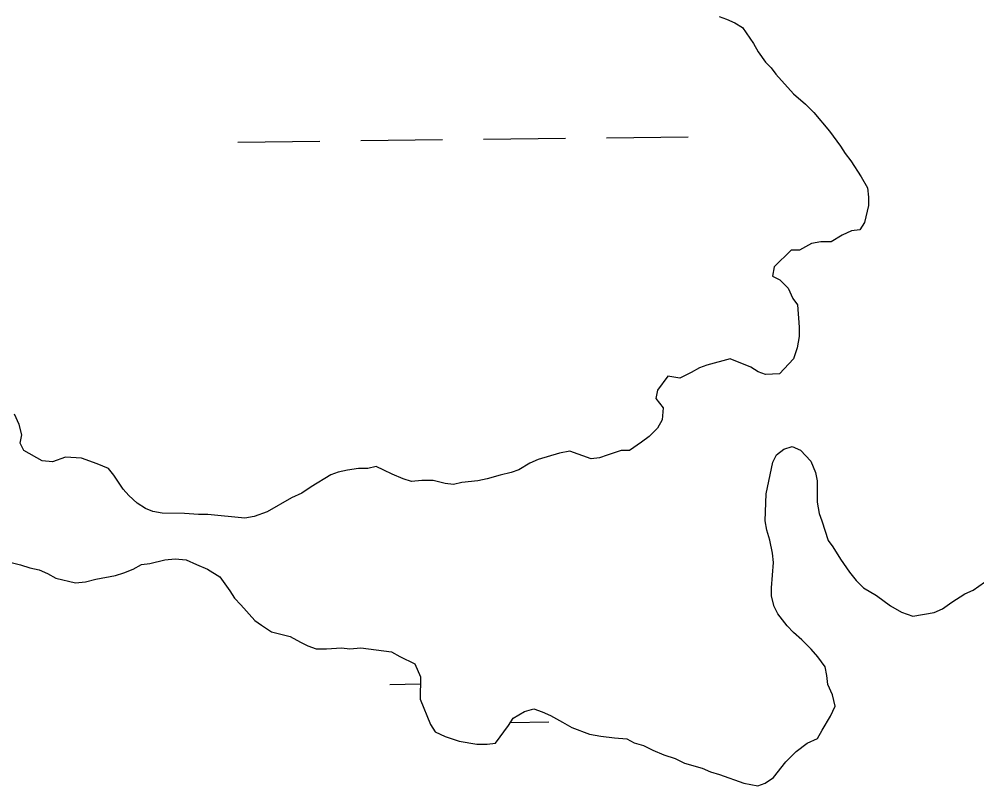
# Model space of a CAD drawing. Extents: x 3694830 to 3732949, y 415201 to 440970.
# Drawn here: x 3724147.2 to 3724521.4, y 432132.6 to 432432.2 of the extents above; entities that cross this region are included whole.
import ezdxf

# ---------------------------------------------------------------- set-up
doc = ezdxf.new("R2010")
doc.units = 0
doc.layers.add('V-TOPO-SHOR', color=7, linetype='Continuous')
doc.layers.add('V-WETL-SWMP', color=7, linetype='Continuous')

msp = doc.modelspace()

# ---------------------------------------------------------------- linework, layer by layer
at = {"layer": 'V-TOPO-SHOR'}
for p, q in [((3724423.65, 432432.22), (3724426.92, 432430.76)), ((3724426.92, 432430.76), (3724429.82, 432428.93)), ((3724429.82, 432428.93), (3724434.16, 432422.74)), ((3724434.16, 432422.74), (3724435.97, 432419.46)), ((3724435.97, 432419.46), (3724438.87, 432415.45)), ((3724438.87, 432415.45), (3724441.04, 432413.26)), ((3724441.04, 432413.26), (3724442.85, 432410.71)), ((3724442.85, 432410.71), (3724449.74, 432403.06)), ((3724449.74, 432403.06), (3724454.45, 432399.04)), ((3724454.45, 432399.04), (3724457.72, 432395.76)), ((3724457.72, 432395.76), (3724463.87, 432388.47)), ((3724463.87, 432388.47), (3724468.22, 432382.64)), ((3724468.22, 432382.64), (3724470.03, 432379.73)), ((3724470.03, 432379.73), (3724472.2, 432376.81)), ((3724472.2, 432376.81), (3724476.18, 432370.62)), ((3724476.18, 432370.62), (3724478.71, 432366.25)), ((3724478.71, 432366.25), (3724479.07, 432362.61)), ((3724479.06, 432359.34), (3724477.58, 432352.8)), ((3724479.07, 432362.61), (3724479.06, 432359.34)), ((3724477.58, 432352.8), (3724475.76, 432349.9)), ((3724472.48, 432349.54), (3724468.84, 432347.74)), ((3724475.76, 432349.9), (3724472.48, 432349.54)), ((3724456.83, 432344.5), (3724452.1, 432341.97)), ((3724460.47, 432345.22), (3724456.83, 432344.5)), ((3724464.47, 432345.2), (3724460.47, 432345.22)), ((3724468.84, 432347.74), (3724464.47, 432345.2)), ((3724448.83, 432341.98), (3724442.26, 432335.45)), ((3724452.1, 432341.97), (3724448.83, 432341.98)), ((3724442.26, 432335.45), (3724441.53, 432331.82)), ((3724441.53, 432331.82), (3724444.43, 432330.36)), ((3724444.43, 432330.36), (3724447.69, 432327.08)), ((3724447.69, 432327.08), (3724449.5, 432323.07)), ((3724449.5, 432323.07), (3724451.31, 432320.52)), ((3724451.31, 432320.52), (3724452.01, 432311.79)), ((3724452.01, 432311.79), (3724452, 432308.16)), ((3724452, 432308.16), (3724451.26, 432303.8)), ((3724451.26, 432303.8), (3724449.79, 432299.44)), ((3724425.07, 432299.51), (3724415.97, 432296.99)), ((3724433.06, 432296.22), (3724425.07, 432299.51)), ((3724449.79, 432299.44), (3724444.32, 432293.64)), ((3724413.06, 432295.91), (3724409.78, 432294.1)), ((3724415.97, 432296.99), (3724413.06, 432295.91)), ((3724435.96, 432294.39), (3724433.06, 432296.22)), ((3724400.69, 432292.68), (3724396.67, 432287.24)), ((3724405.41, 432291.94), (3724400.69, 432292.68)), ((3724409.78, 432294.1), (3724405.41, 432291.94)), ((3724438.87, 432293.29), (3724435.96, 432294.39)), ((3724444.32, 432293.64), (3724438.87, 432293.29)), ((3724396.67, 432287.24), (3724395.94, 432283.97)), ((3724395.94, 432283.97), (3724398.83, 432280.32)), ((3724147.22, 432273.81), (3724145.42, 432277.81)), ((3724398.83, 432280.32), (3724398.46, 432275.6)), ((3724148.3, 432269.8), (3724147.22, 432273.81)), ((3724398.46, 432275.6), (3724396.63, 432272.33)), ((3724147.56, 432266.54), (3724148.3, 432269.8)), ((3724396.63, 432272.33), (3724393.35, 432269.07)), ((3724149.01, 432263.62), (3724147.56, 432266.54)), ((3724390.43, 432266.9), (3724385.69, 432263.64)), ((3724393.35, 432269.07), (3724390.43, 432266.9)), ((3724156.27, 432259.6), (3724149.01, 432263.62)), ((3724358.42, 432262.63), (3724350.05, 432260.11)), ((3724362.42, 432263.34), (3724358.42, 432262.63)), ((3724370.78, 432260.41), (3724362.42, 432263.34)), ((3724376.96, 432261.85), (3724374.05, 432260.76)), ((3724382.42, 432263.65), (3724376.96, 432261.85)), ((3724385.69, 432263.64), (3724382.42, 432263.65)), ((3724441.67, 432259.11), (3724443.13, 432262.01)), ((3724443.13, 432262.01), (3724446.05, 432264.18)), ((3724446.05, 432264.18), (3724449.32, 432265.26)), ((3724449.32, 432265.26), (3724452.59, 432263.8)), ((3724452.59, 432263.8), (3724456.58, 432259.42)), ((3724160.27, 432259.23), (3724156.27, 432259.6)), ((3724165.36, 432261.03), (3724160.27, 432259.23)), ((3724171.54, 432260.65), (3724165.36, 432261.03)), ((3724177.72, 432258.45), (3724171.54, 432260.65)), ((3724182.07, 432256.61), (3724177.72, 432258.45)), ((3724346.78, 432258.66), (3724342.41, 432256.13)), ((3724350.05, 432260.11), (3724346.78, 432258.66)), ((3724374.05, 432260.76), (3724370.78, 432260.41)), ((3724439.09, 432246.75), (3724441.67, 432259.11)), ((3724456.58, 432259.42), (3724458.38, 432255.06)), ((3724184.25, 432254.06), (3724182.07, 432256.61)), ((3724271.87, 432255.25), (3724268.96, 432254.17)), ((3724275.51, 432255.97), (3724271.87, 432255.25)), ((3724279.87, 432256.68), (3724275.51, 432255.97)), ((3724283.51, 432256.67), (3724279.87, 432256.68)), ((3724286.78, 432257.39), (3724283.51, 432256.67)), ((3724289.69, 432255.93), (3724286.78, 432257.39)), ((3724292.96, 432254.46), (3724289.69, 432255.93)), ((3724297.31, 432252.63), (3724292.96, 432254.46)), ((3724339.49, 432255.05), (3724335.13, 432253.97)), ((3724342.41, 432256.13), (3724339.49, 432255.05)), ((3724458.38, 432255.06), (3724459.1, 432251.78)), ((3724187.87, 432248.6), (3724184.25, 432254.06)), ((3724268.96, 432254.17), (3724261.31, 432249.47)), ((3724300.58, 432251.53), (3724297.31, 432252.63)), ((3724304.58, 432251.88), (3724300.58, 432251.53)), ((3724308.95, 432251.87), (3724304.58, 432251.88)), ((3724313.67, 432250.77), (3724308.95, 432251.87)), ((3724316.94, 432250.39), (3724313.67, 432250.77)), ((3724320.21, 432251.11), (3724316.94, 432250.39)), ((3724326.4, 432251.82), (3724320.21, 432251.11)), ((3724330.03, 432252.53), (3724326.4, 432251.82)), ((3724335.13, 432253.97), (3724330.03, 432252.53)), ((3724459.1, 432251.78), (3724459.08, 432243.42)), ((3724190.04, 432246.05), (3724187.87, 432248.6)), ((3724257.67, 432246.93), (3724253.66, 432245.13)), ((3724261.31, 432249.47), (3724257.67, 432246.93)), ((3724438.69, 432236.21), (3724439.09, 432246.75)), ((3724193.3, 432243.13), (3724190.04, 432246.05)), ((3724196.57, 432240.94), (3724193.3, 432243.13)), ((3724253.66, 432245.13), (3724244.19, 432239.7)), ((3724459.08, 432243.42), (3724459.79, 432239.05)), ((3724199.47, 432239.84), (3724196.57, 432240.94)), ((3724203.11, 432239.1), (3724199.47, 432239.84)), ((3724244.19, 432239.7), (3724239.1, 432237.9)), ((3724211.83, 432239.07), (3724203.11, 432239.1)), ((3724217.29, 432238.69), (3724211.83, 432239.07)), ((3724220.92, 432238.68), (3724217.29, 432238.69)), ((3724235.46, 432237.18), (3724220.92, 432238.68)), ((3724239.1, 432237.9), (3724235.46, 432237.18)), ((3724439.41, 432232.57), (3724438.69, 432236.21)), ((3724459.79, 432239.05), (3724460.87, 432236.14)), ((3724460.87, 432236.14), (3724463.39, 432228.5)), ((3724440.49, 432228.57), (3724439.41, 432232.57)), ((3724441.56, 432223.48), (3724440.49, 432228.57)), ((3724463.39, 432228.5), (3724465.2, 432225.95)), ((3724465.2, 432225.95), (3724468.1, 432221.21)), ((3724137.25, 432221.48), (3724147.78, 432218.91)), ((3724198.32, 432219.48), (3724204.14, 432220.92)), ((3724204.14, 432220.92), (3724208.14, 432221.27)), ((3724208.14, 432221.27), (3724212.51, 432220.89)), ((3724212.51, 432220.89), (3724216.5, 432219.06)), ((3724441.92, 432219.84), (3724441.56, 432223.48)), ((3724468.1, 432221.21), (3724471.72, 432216.11)), ((3724147.78, 432218.91), (3724151.42, 432217.8)), ((3724151.42, 432217.8), (3724155.05, 432217.07)), ((3724155.05, 432217.07), (3724158.32, 432215.6)), ((3724188.13, 432215.88), (3724191.77, 432217.32)), ((3724191.77, 432217.32), (3724195.05, 432219.13)), ((3724195.05, 432219.13), (3724198.32, 432219.48)), ((3724216.5, 432219.06), (3724220.86, 432217.23)), ((3724220.86, 432217.23), (3724225.57, 432214.31)), ((3724441.16, 432210.02), (3724441.92, 432219.84)), ((3724158.32, 432215.6), (3724161.58, 432213.77)), ((3724161.58, 432213.77), (3724169.21, 432211.93)), ((3724173.21, 432212.29), (3724177.22, 432213.36)), ((3724177.22, 432213.36), (3724184.86, 432214.8)), ((3724184.86, 432214.8), (3724188.13, 432215.88)), ((3724225.57, 432214.31), (3724229.56, 432208.84)), ((3724471.72, 432216.11), (3724474.25, 432212.83)), ((3724520.05, 432209.06), (3724526.61, 432213.77)), ((3724169.21, 432211.93), (3724173.21, 432212.29)), ((3724441.15, 432206.75), (3724441.16, 432210.02)), ((3724474.25, 432212.83), (3724477.15, 432209.92)), ((3724477.15, 432209.92), (3724482.23, 432206.99)), ((3724229.56, 432208.84), (3724231.37, 432205.93)), ((3724231.37, 432205.93), (3724233.9, 432203.38)), ((3724442.23, 432202.75), (3724441.15, 432206.75)), ((3724482.23, 432206.99), (3724487.68, 432202.98)), ((3724511.68, 432204.36), (3724516.78, 432207.62)), ((3724516.78, 432207.62), (3724520.05, 432209.06)), ((3724233.9, 432203.38), (3724239.34, 432197.18)), ((3724443.67, 432199.84), (3724442.23, 432202.75)), ((3724487.68, 432202.98), (3724492.03, 432200.42)), ((3724508.03, 432201.83), (3724511.68, 432204.36)), ((3724447.3, 432195.1), (3724443.67, 432199.84)), ((3724492.03, 432200.42), (3724496.39, 432198.95)), ((3724496.39, 432198.95), (3724504.76, 432200.38)), ((3724504.76, 432200.38), (3724508.03, 432201.83)), ((3724239.34, 432197.18), (3724241.88, 432195.35)), ((3724241.88, 432195.35), (3724245.87, 432192.8)), ((3724449.83, 432192.55), (3724447.3, 432195.1)), ((3724245.87, 432192.8), (3724253.14, 432190.96)), ((3724253.14, 432190.96), (3724257.13, 432188.76)), ((3724453.1, 432189.63), (3724449.83, 432192.55)), ((3724257.13, 432188.76), (3724260.03, 432187.3)), ((3724260.03, 432187.3), (3724263.3, 432186.2)), ((3724456.72, 432185.98), (3724453.1, 432189.63)), ((3724263.3, 432186.2), (3724267.3, 432186.19)), ((3724267.3, 432186.19), (3724273.12, 432186.53)), ((3724273.12, 432186.53), (3724276.39, 432186.16)), ((3724276.39, 432186.16), (3724280.75, 432186.51)), ((3724280.75, 432186.51), (3724292.75, 432185.02)), ((3724292.75, 432185.02), (3724296.01, 432183.19)), ((3724296.01, 432183.19), (3724301.82, 432180.27)), ((3724459.26, 432183.07), (3724456.72, 432185.98)), ((3724301.82, 432180.27), (3724303.99, 432175.17)), ((3724462.15, 432179.06), (3724459.26, 432183.07)), ((3724462.87, 432175.78), (3724462.15, 432179.06)), ((3724463.22, 432172.15), (3724462.87, 432175.78)), ((3724303.99, 432175.17), (3724303.96, 432166.45)), ((3724465.03, 432168.14), (3724463.22, 432172.15)), ((3724303.96, 432166.45), (3724307.93, 432156.62)), ((3724466.11, 432163.78), (3724465.03, 432168.14)), ((3724340.3, 432159.06), (3724344.67, 432161.6)), ((3724344.67, 432161.6), (3724348.31, 432162.68)), ((3724348.31, 432162.68), (3724351.58, 432161.58)), ((3724351.58, 432161.58), (3724354.84, 432160.11)), ((3724464.28, 432159.78), (3724466.11, 432163.78)), ((3724338.47, 432156.16), (3724340.3, 432159.06)), ((3724354.84, 432160.11), (3724359.56, 432157.55)), ((3724359.56, 432157.55), (3724363.19, 432155.36)), ((3724460.99, 432154.34), (3724464.28, 432159.78)), ((3724307.93, 432156.62), (3724309.74, 432153.7)), ((3724309.74, 432153.7), (3724313.74, 432151.87)), ((3724333.36, 432149.27), (3724338.47, 432156.16)), ((3724363.19, 432155.36), (3724370.09, 432152.79)), ((3724459.16, 432151.07), (3724460.99, 432154.34)), ((3724313.74, 432151.87), (3724319.18, 432150.04)), ((3724319.18, 432150.04), (3724326.09, 432148.93)), ((3724370.09, 432152.79), (3724374.45, 432152.05)), ((3724374.45, 432152.05), (3724379.9, 432151.31)), ((3724379.9, 432151.31), (3724384.63, 432150.93)), ((3724384.63, 432150.93), (3724387.53, 432149.47)), ((3724387.53, 432149.47), (3724391.16, 432148.37)), ((3724455.16, 432149.27), (3724459.16, 432151.07)), ((3724326.09, 432148.93), (3724330.09, 432148.92)), ((3724330.09, 432148.92), (3724333.36, 432149.27)), ((3724391.16, 432148.37), (3724394.8, 432146.54)), ((3724394.8, 432146.54), (3724399.15, 432144.71)), ((3724446.77, 432142.02), (3724450.78, 432146.01)), ((3724450.78, 432146.01), (3724455.16, 432149.27)), ((3724399.15, 432144.71), (3724403.51, 432143.24)), ((3724403.51, 432143.24), (3724407.14, 432141.41)), ((3724442.03, 432135.85), (3724446.77, 432142.02)), ((3724407.14, 432141.41), (3724414.04, 432139.57)), ((3724414.04, 432139.57), (3724417.31, 432138.11)), ((3724417.31, 432138.11), (3724420.94, 432137.01)), ((3724420.94, 432137.01), (3724430.39, 432133.71)), ((3724438.75, 432133.68), (3724442.03, 432135.85)), ((3724430.39, 432133.71), (3724435.84, 432132.6)), ((3724435.84, 432132.6), (3724438.75, 432133.68))]:
    msp.add_line(p, q, dxfattribs=at)
at = {"layer": 'V-WETL-SWMP'}
for p, q in [((3724420.74, 432433.32), (3724423.65, 432432.22)), ((3724423.65, 432432.22), (3724426.92, 432430.76)), ((3724426.92, 432430.76), (3724429.82, 432428.93)), ((3724429.82, 432428.93), (3724434.16, 432422.74)), ((3724434.16, 432422.74), (3724435.97, 432419.46)), ((3724435.97, 432419.46), (3724438.87, 432415.45)), ((3724438.87, 432415.45), (3724441.04, 432413.26)), ((3724441.04, 432413.26), (3724442.85, 432410.71)), ((3724442.85, 432410.71), (3724449.74, 432403.06)), ((3724449.74, 432403.06), (3724454.45, 432399.04)), ((3724454.45, 432399.04), (3724457.72, 432395.76)), ((3724457.72, 432395.76), (3724463.87, 432388.47)), ((3724328.68, 432385.33), (3724360.68, 432385.71)), ((3724376.68, 432385.9), (3724408.68, 432386.28)), ((3724463.87, 432388.47), (3724468.22, 432382.64)), ((3724232.69, 432384.19), (3724264.69, 432384.57)), ((3724280.69, 432384.76), (3724312.68, 432385.14)), ((3724468.22, 432382.64), (3724470.03, 432379.73)), ((3724470.03, 432379.73), (3724472.2, 432376.81)), ((3724472.2, 432376.81), (3724476.18, 432370.62)), ((3724476.18, 432370.62), (3724478.71, 432366.25)), ((3724478.71, 432366.25), (3724479.07, 432362.61)), ((3724479.06, 432359.34), (3724477.58, 432352.8)), ((3724479.07, 432362.61), (3724479.06, 432359.34)), ((3724477.58, 432352.8), (3724475.76, 432349.9)), ((3724472.48, 432349.54), (3724468.84, 432347.74)), ((3724475.76, 432349.9), (3724472.48, 432349.54)), ((3724456.83, 432344.5), (3724452.1, 432341.97)), ((3724460.47, 432345.22), (3724456.83, 432344.5)), ((3724464.47, 432345.2), (3724460.47, 432345.22)), ((3724468.84, 432347.74), (3724464.47, 432345.2)), ((3724448.83, 432341.98), (3724442.26, 432335.45)), ((3724452.1, 432341.97), (3724448.83, 432341.98)), ((3724442.26, 432335.45), (3724441.53, 432331.82)), ((3724441.53, 432331.82), (3724444.43, 432330.36)), ((3724444.43, 432330.36), (3724447.69, 432327.08)), ((3724447.69, 432327.08), (3724449.5, 432323.07)), ((3724449.5, 432323.07), (3724451.31, 432320.52)), ((3724451.31, 432320.52), (3724452.01, 432311.79)), ((3724452.01, 432311.79), (3724452, 432308.16)), ((3724452, 432308.16), (3724451.26, 432303.8)), ((3724451.26, 432303.8), (3724449.79, 432299.44)), ((3724425.07, 432299.51), (3724415.97, 432296.99)), ((3724433.06, 432296.22), (3724425.07, 432299.51)), ((3724449.79, 432299.44), (3724444.32, 432293.64)), ((3724413.06, 432295.91), (3724409.78, 432294.1)), ((3724415.97, 432296.99), (3724413.06, 432295.91)), ((3724435.96, 432294.39), (3724433.06, 432296.22)), ((3724400.69, 432292.68), (3724396.67, 432287.24)), ((3724405.41, 432291.94), (3724400.69, 432292.68)), ((3724409.78, 432294.1), (3724405.41, 432291.94)), ((3724438.87, 432293.29), (3724435.96, 432294.39)), ((3724444.32, 432293.64), (3724438.87, 432293.29)), ((3724396.67, 432287.24), (3724395.94, 432283.97)), ((3724395.94, 432283.97), (3724398.83, 432280.32)), ((3724147.22, 432273.81), (3724145.42, 432277.81)), ((3724398.83, 432280.32), (3724398.46, 432275.6)), ((3724148.3, 432269.8), (3724147.22, 432273.81)), ((3724398.46, 432275.6), (3724396.63, 432272.33)), ((3724147.56, 432266.54), (3724148.3, 432269.8)), ((3724396.63, 432272.33), (3724393.35, 432269.07)), ((3724149.01, 432263.62), (3724147.56, 432266.54)), ((3724390.43, 432266.9), (3724385.69, 432263.64)), ((3724393.35, 432269.07), (3724390.43, 432266.9)), ((3724156.27, 432259.6), (3724149.01, 432263.62)), ((3724358.42, 432262.63), (3724350.05, 432260.11)), ((3724362.42, 432263.34), (3724358.42, 432262.63)), ((3724370.78, 432260.41), (3724362.42, 432263.34)), ((3724376.96, 432261.85), (3724374.05, 432260.76)), ((3724382.42, 432263.65), (3724376.96, 432261.85)), ((3724385.69, 432263.64), (3724382.42, 432263.65)), ((3724441.67, 432259.11), (3724443.13, 432262.01)), ((3724443.13, 432262.01), (3724446.05, 432264.18)), ((3724446.05, 432264.18), (3724449.32, 432265.26)), ((3724449.32, 432265.26), (3724452.59, 432263.8)), ((3724452.59, 432263.8), (3724456.58, 432259.42)), ((3724160.27, 432259.23), (3724156.27, 432259.6)), ((3724165.36, 432261.03), (3724160.27, 432259.23)), ((3724171.54, 432260.65), (3724165.36, 432261.03)), ((3724177.72, 432258.45), (3724171.54, 432260.65)), ((3724182.07, 432256.61), (3724177.72, 432258.45)), ((3724346.78, 432258.66), (3724342.41, 432256.13)), ((3724350.05, 432260.11), (3724346.78, 432258.66)), ((3724374.05, 432260.76), (3724370.78, 432260.41)), ((3724439.09, 432246.75), (3724441.67, 432259.11)), ((3724456.58, 432259.42), (3724458.38, 432255.06)), ((3724184.25, 432254.06), (3724182.07, 432256.61)), ((3724271.87, 432255.25), (3724268.96, 432254.17)), ((3724275.51, 432255.97), (3724271.87, 432255.25)), ((3724279.87, 432256.68), (3724275.51, 432255.97)), ((3724283.51, 432256.67), (3724279.87, 432256.68)), ((3724286.78, 432257.39), (3724283.51, 432256.67)), ((3724289.69, 432255.93), (3724286.78, 432257.39)), ((3724292.96, 432254.46), (3724289.69, 432255.93)), ((3724297.31, 432252.63), (3724292.96, 432254.46)), ((3724339.49, 432255.05), (3724335.13, 432253.97)), ((3724342.41, 432256.13), (3724339.49, 432255.05)), ((3724458.38, 432255.06), (3724459.1, 432251.78)), ((3724187.87, 432248.6), (3724184.25, 432254.06)), ((3724268.96, 432254.17), (3724261.31, 432249.47)), ((3724300.58, 432251.53), (3724297.31, 432252.63)), ((3724304.58, 432251.88), (3724300.58, 432251.53)), ((3724308.95, 432251.87), (3724304.58, 432251.88)), ((3724313.67, 432250.77), (3724308.95, 432251.87)), ((3724316.94, 432250.39), (3724313.67, 432250.77)), ((3724320.21, 432251.11), (3724316.94, 432250.39)), ((3724326.4, 432251.82), (3724320.21, 432251.11)), ((3724330.03, 432252.53), (3724326.4, 432251.82)), ((3724335.13, 432253.97), (3724330.03, 432252.53)), ((3724459.1, 432251.78), (3724459.08, 432243.42)), ((3724190.04, 432246.05), (3724187.87, 432248.6)), ((3724257.67, 432246.93), (3724253.66, 432245.13)), ((3724261.31, 432249.47), (3724257.67, 432246.93)), ((3724438.69, 432236.21), (3724439.09, 432246.75)), ((3724193.3, 432243.13), (3724190.04, 432246.05)), ((3724196.57, 432240.94), (3724193.3, 432243.13)), ((3724253.66, 432245.13), (3724244.19, 432239.7)), ((3724459.08, 432243.42), (3724459.79, 432239.05)), ((3724199.47, 432239.84), (3724196.57, 432240.94)), ((3724203.11, 432239.1), (3724199.47, 432239.84)), ((3724244.19, 432239.7), (3724239.1, 432237.9)), ((3724211.83, 432239.07), (3724203.11, 432239.1)), ((3724217.29, 432238.69), (3724211.83, 432239.07)), ((3724220.92, 432238.68), (3724217.29, 432238.69)), ((3724235.46, 432237.18), (3724220.92, 432238.68)), ((3724239.1, 432237.9), (3724235.46, 432237.18)), ((3724439.41, 432232.57), (3724438.69, 432236.21)), ((3724459.79, 432239.05), (3724460.87, 432236.14)), ((3724460.87, 432236.14), (3724463.39, 432228.5)), ((3724440.49, 432228.57), (3724439.41, 432232.57)), ((3724441.56, 432223.48), (3724440.49, 432228.57)), ((3724463.39, 432228.5), (3724465.2, 432225.95)), ((3724465.2, 432225.95), (3724468.1, 432221.21)), ((3724137.25, 432221.48), (3724147.78, 432218.91)), ((3724198.32, 432219.48), (3724204.14, 432220.92)), ((3724204.14, 432220.92), (3724208.14, 432221.27)), ((3724208.14, 432221.27), (3724212.51, 432220.89)), ((3724212.51, 432220.89), (3724216.5, 432219.06)), ((3724441.92, 432219.84), (3724441.56, 432223.48)), ((3724468.1, 432221.21), (3724471.72, 432216.11)), ((3724147.78, 432218.91), (3724151.42, 432217.8)), ((3724151.42, 432217.8), (3724155.05, 432217.07)), ((3724155.05, 432217.07), (3724158.32, 432215.6)), ((3724188.13, 432215.88), (3724191.77, 432217.32)), ((3724191.77, 432217.32), (3724195.05, 432219.13)), ((3724195.05, 432219.13), (3724198.32, 432219.48)), ((3724216.5, 432219.06), (3724220.86, 432217.23)), ((3724220.86, 432217.23), (3724225.57, 432214.31)), ((3724441.16, 432210.02), (3724441.92, 432219.84)), ((3724158.32, 432215.6), (3724161.58, 432213.77)), ((3724161.58, 432213.77), (3724169.21, 432211.93)), ((3724173.21, 432212.29), (3724177.22, 432213.36)), ((3724177.22, 432213.36), (3724184.86, 432214.8)), ((3724184.86, 432214.8), (3724188.13, 432215.88)), ((3724225.57, 432214.31), (3724229.56, 432208.84)), ((3724471.72, 432216.11), (3724474.25, 432212.83)), ((3724520.05, 432209.06), (3724526.61, 432213.77)), ((3724169.21, 432211.93), (3724173.21, 432212.29)), ((3724441.15, 432206.75), (3724441.16, 432210.02)), ((3724474.25, 432212.83), (3724477.15, 432209.92)), ((3724477.15, 432209.92), (3724482.23, 432206.99)), ((3724229.56, 432208.84), (3724231.37, 432205.93)), ((3724231.37, 432205.93), (3724233.9, 432203.38)), ((3724442.23, 432202.75), (3724441.15, 432206.75)), ((3724482.23, 432206.99), (3724487.68, 432202.98)), ((3724511.68, 432204.36), (3724516.78, 432207.62)), ((3724516.78, 432207.62), (3724520.05, 432209.06)), ((3724233.9, 432203.38), (3724239.34, 432197.18)), ((3724443.67, 432199.84), (3724442.23, 432202.75)), ((3724487.68, 432202.98), (3724492.03, 432200.42)), ((3724508.03, 432201.83), (3724511.68, 432204.36)), ((3724447.3, 432195.1), (3724443.67, 432199.84)), ((3724492.03, 432200.42), (3724496.39, 432198.95)), ((3724496.39, 432198.95), (3724504.76, 432200.38)), ((3724504.76, 432200.38), (3724508.03, 432201.83)), ((3724239.34, 432197.18), (3724241.88, 432195.35)), ((3724241.88, 432195.35), (3724245.87, 432192.8)), ((3724449.83, 432192.55), (3724447.3, 432195.1)), ((3724245.87, 432192.8), (3724253.14, 432190.96)), ((3724253.14, 432190.96), (3724257.13, 432188.76)), ((3724453.1, 432189.63), (3724449.83, 432192.55)), ((3724257.13, 432188.76), (3724260.03, 432187.3)), ((3724260.03, 432187.3), (3724263.3, 432186.2)), ((3724456.72, 432185.98), (3724453.1, 432189.63)), ((3724263.3, 432186.2), (3724267.3, 432186.19)), ((3724267.3, 432186.19), (3724273.12, 432186.53)), ((3724273.12, 432186.53), (3724276.39, 432186.16)), ((3724276.39, 432186.16), (3724280.75, 432186.51)), ((3724280.75, 432186.51), (3724292.75, 432185.02)), ((3724292.75, 432185.02), (3724296.01, 432183.19)), ((3724296.01, 432183.19), (3724301.82, 432180.27)), ((3724459.26, 432183.07), (3724456.72, 432185.98)), ((3724301.82, 432180.27), (3724303.99, 432175.17)), ((3724462.15, 432179.06), (3724459.26, 432183.07)), ((3724462.87, 432175.78), (3724462.15, 432179.06)), ((3724463.22, 432172.15), (3724462.87, 432175.78)), ((3724292.06, 432172.27), (3724303.98, 432172.42)), ((3724303.99, 432175.17), (3724303.96, 432166.45)), ((3724465.03, 432168.14), (3724463.22, 432172.15)), ((3724303.96, 432166.45), (3724307.93, 432156.62)), ((3724466.11, 432163.78), (3724465.03, 432168.14)), ((3724340.3, 432159.06), (3724344.67, 432161.6)), ((3724344.67, 432161.6), (3724348.31, 432162.68)), ((3724348.31, 432162.68), (3724351.58, 432161.58)), ((3724351.58, 432161.58), (3724354.84, 432160.11)), ((3724464.28, 432159.78), (3724466.11, 432163.78)), ((3724338.47, 432156.16), (3724340.3, 432159.06)), ((3724339.25, 432157.41), (3724354.24, 432157.58)), ((3724354.84, 432160.11), (3724359.56, 432157.55)), ((3724359.56, 432157.55), (3724363.19, 432155.36)), ((3724460.99, 432154.34), (3724464.28, 432159.78)), ((3724307.93, 432156.62), (3724309.74, 432153.7)), ((3724309.74, 432153.7), (3724313.74, 432151.87)), ((3724333.36, 432149.27), (3724338.47, 432156.16)), ((3724363.19, 432155.36), (3724370.09, 432152.79)), ((3724459.16, 432151.07), (3724460.99, 432154.34)), ((3724313.74, 432151.87), (3724319.18, 432150.04)), ((3724319.18, 432150.04), (3724326.09, 432148.93)), ((3724370.09, 432152.79), (3724374.45, 432152.05)), ((3724374.45, 432152.05), (3724379.9, 432151.31)), ((3724379.9, 432151.31), (3724384.63, 432150.93)), ((3724384.63, 432150.93), (3724387.53, 432149.47)), ((3724387.53, 432149.47), (3724391.16, 432148.37)), ((3724455.16, 432149.27), (3724459.16, 432151.07)), ((3724326.09, 432148.93), (3724330.09, 432148.92)), ((3724330.09, 432148.92), (3724333.36, 432149.27)), ((3724391.16, 432148.37), (3724394.8, 432146.54)), ((3724394.8, 432146.54), (3724399.15, 432144.71)), ((3724446.77, 432142.02), (3724450.78, 432146.01)), ((3724450.78, 432146.01), (3724455.16, 432149.27)), ((3724399.15, 432144.71), (3724403.51, 432143.24)), ((3724403.51, 432143.24), (3724407.14, 432141.41)), ((3724442.03, 432135.85), (3724446.77, 432142.02)), ((3724407.14, 432141.41), (3724414.04, 432139.57)), ((3724414.04, 432139.57), (3724417.31, 432138.11)), ((3724417.31, 432138.11), (3724420.94, 432137.01)), ((3724420.94, 432137.01), (3724430.39, 432133.71)), ((3724438.75, 432133.68), (3724442.03, 432135.85)), ((3724430.39, 432133.71), (3724435.84, 432132.6)), ((3724435.84, 432132.6), (3724438.75, 432133.68))]:
    msp.add_line(p, q, dxfattribs=at)

doc.saveas('drawing.dxf')
